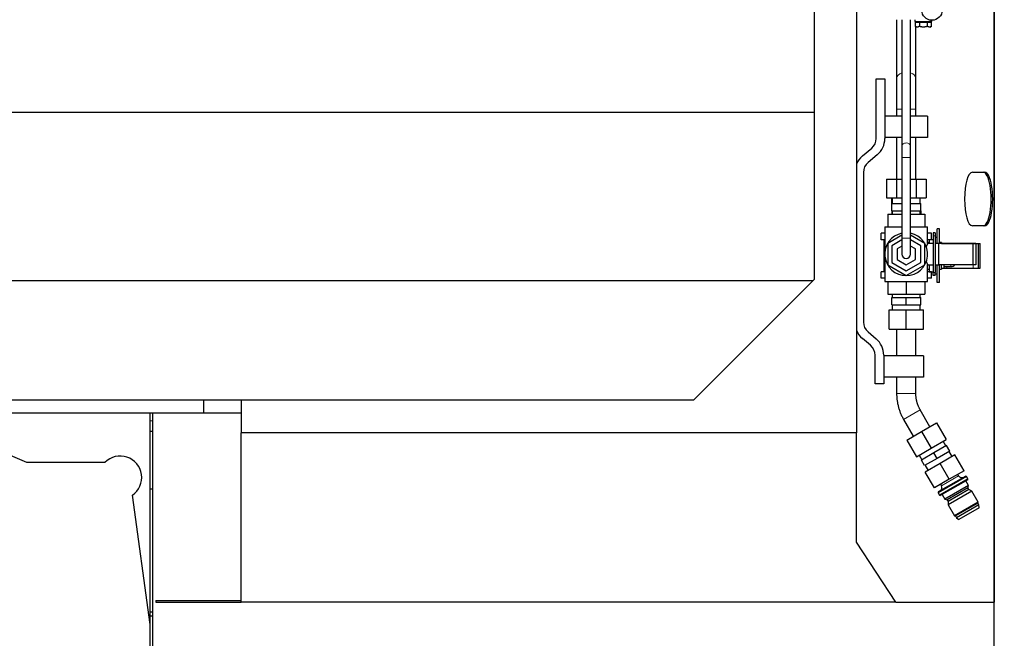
# Model space of a CAD drawing. Header units: inches. Extents: x 0 to 20790, y -12 to 14700.
# Tile 263 of 441: x 10501 to 11421, y 5181 to 5758. Entities that reach past the tile are written whole.
import ezdxf

# ---------------------------------------------------------------- set-up
doc = ezdxf.new("R2010")
doc.units = ezdxf.units.IN
doc.layers.add('1', color=7, linetype='Continuous', true_color=0xffffff)
doc.layers.add('254', color=7, linetype='Continuous', true_color=0xffffff)
doc.styles.add('latin_extended', font='simplex.shx')
doc.dimstyles.get("Standard").update_dxf_attribs({"dimtxt": 0.18, "dimasz": 0.18, "dimexe": 0.18, "dimexo": 0.0625, "dimgap": 0.09, "dimtad": 0, "dimtih": 1, "dimtoh": 1, "dimdec": 4, "dimzin": 0, "dimdsep": 46, "dimtxsty": 'Standard', "dimcen": 0.09, "dimadec": 0, "dimazin": 0, "dimtfac": 1, "dimtdec": 4, "dimtofl": 0, "dimtmove": 0, "dimatfit": 3, "dimfxl": 1, "dimtolj": 1, "dimtzin": 0, "dimarcsym": 0})

# ---------------------------------------------------------------- blocks, each defined once
blk = doc.blocks.new('_U11')
at = {"layer": '254', "color": 3, "linetype": 'Continuous', "lineweight": 13, "transparency": 16777216}
for p, q in [((10901.1, 7050.3), (12182.34, 7050.3)), ((12147.34, 6927.8), (12147.34, 4741.3)), ((10073.31, 4618.8), (12182.34, 4618.8))]:
    blk.add_line(p, q, dxfattribs=at)
at = {"layer": '254', "color": 3, "transparency": 16777216}
for points in [[(12167.76, 6927.8), (12126.92, 6927.8), (12147.34, 7050.3)], [(12126.92, 4741.3), (12167.76, 4741.3), (12147.34, 4618.8)]]:
    blk.add_solid(points, dxfattribs=at)
at = {"layer": 'Defpoints', "color": 0, "transparency": 16777216}
for p in [(10866.1, 7050.3), (10038.31, 4618.8), (12147.34, 4618.8)]:
    blk.add_point(p, dxfattribs=at)
at = {"layer": '254', "color": 2, "lineweight": 13, "transparency": 16777216, "insert": (11963.59, 5507.86), "char_height": 122.5, "attachment_point": 1, "rotation": 90, "style": 'latin_extended'}
blk.add_mtext('\\A1;2432', dxfattribs=at)

msp = doc.modelspace()

# ---------------------------------------------------------------- linework, layer by layer
at = {"layer": '1', "color": 2, "linetype": 'Continuous', "lineweight": 25}
for p, q in [((11243.31, 5870.297), (11243.31, 5671.998)), ((11411.31, 5167.797), (11411.31, 5823.42)), ((11411.31, 5823.415), (11411.31, 5214.297)), ((11282.81, 5765.797), (11282.81, 5372.297)), ((11320.31, 5758.245), (11320.31, 5703.012)), ((11325.31, 5758.246), (11325.31, 5640.288)), ((11333.31, 5640.288), (11333.31, 5758.246)), ((11337.325, 5758.246), (11337.325, 5756.646)), ((11337.325, 5756.646), (11353.325, 5756.646)), ((11338.31, 5756.045), (11338.31, 5756.646)), ((11339.51, 5756.646), (11339.51, 5756.046)), ((11353.325, 5756.646), (11353.325, 5757.746)), ((11353.339, 5757.746), (11353.34, 5757.746)), ((11337.805, 5751.936), (11338.847, 5751.334)), ((11337.818, 5756.046), (11341.569, 5756.046)), ((11337.818, 5751.928), (11337.818, 5756.046)), ((11338.31, 5703.012), (11338.31, 5751.645)), ((11341.569, 5756.046), (11349.082, 5756.046)), ((11341.569, 5756.046), (11341.569, 5751.928)), ((11349.082, 5756.046), (11352.833, 5756.046)), ((11349.082, 5751.928), (11349.082, 5756.046)), ((11351.803, 5751.334), (11351.825, 5751.346)), ((11352.833, 5751.928), (11352.833, 5756.046)), ((11352.833, 5751.928), (11352.846, 5751.936)), ((11301.31, 5703.021), (11309.31, 5703.021)), ((11301.31, 5647.348), (11301.31, 5703.021)), ((11309.31, 5703.021), (11309.31, 5647.348)), ((11320.31, 5674.728), (11320.31, 5668.296)), ((11338.31, 5668.296), (11338.31, 5674.728)), ((10248.79, 5671.998), (11243.31, 5671.998)), ((11243.31, 5671.998), (11243.31, 5515.657)), ((11325.311, 5668.296), (11309.31, 5668.296)), ((11349.31, 5668.296), (11333.31, 5668.296)), ((11349.31, 5668.296), (11349.31, 5648.296)), ((11325.311, 5648.296), (11309.31, 5648.296)), ((11320.31, 5648.296), (11320.31, 5609.296)), ((11349.31, 5648.296), (11333.31, 5648.296)), ((11338.31, 5609.296), (11338.31, 5648.296)), ((11288.454, 5630.965), (11297.023, 5638.155)), ((11302.166, 5632.027), (11293.596, 5624.836)), ((11325.31, 5629.681), (11325.31, 5554.296)), ((11333.31, 5554.296), (11333.31, 5629.681)), ((11289.31, 5615.644), (11289.31, 5475.835)), ((11310.835, 5609.296), (11320.072, 5609.296)), ((11310.835, 5609.296), (11310.835, 5591.796)), ((11320.072, 5609.296), (11325.31, 5609.296)), ((11320.072, 5609.296), (11320.072, 5591.796)), ((11333.31, 5609.296), (11338.548, 5609.296)), ((11338.548, 5609.296), (11347.785, 5609.296)), ((11338.548, 5609.296), (11338.548, 5591.796)), ((11347.785, 5609.296), (11347.785, 5591.796)), ((11391.028, 5615.797), (11402.723, 5615.797)), ((11310.835, 5591.796), (11320.072, 5591.796)), ((11315.643, 5591.797), (11315.643, 5586.756)), ((11316.31, 5591.796), (11316.31, 5586.696)), ((11320.072, 5591.796), (11325.31, 5591.796)), ((11333.31, 5591.796), (11338.548, 5591.796)), ((11338.548, 5591.796), (11347.785, 5591.796)), ((11342.31, 5586.696), (11342.31, 5591.796)), ((11315.643, 5586.756), (11316.31, 5586.756)), ((11315.81, 5586.696), (11325.31, 5586.696)), ((11315.81, 5579.896), (11315.81, 5586.696)), ((11333.31, 5586.696), (11342.81, 5586.696)), ((11342.81, 5579.896), (11342.81, 5586.696)), ((11312.01, 5576.796), (11325.31, 5576.796)), ((11312.01, 5576.796), (11312.01, 5564.796)), ((11315.81, 5579.896), (11315.81, 5576.896)), ((11315.81, 5579.896), (11325.31, 5579.896)), ((11315.81, 5576.896), (11316.31, 5576.896)), ((11316.31, 5579.896), (11316.31, 5576.796)), ((11333.31, 5579.896), (11342.81, 5579.896)), ((11333.31, 5576.796), (11346.61, 5576.796)), ((11342.31, 5576.796), (11342.31, 5579.896)), ((11342.31, 5576.896), (11342.81, 5576.896)), ((11342.81, 5579.896), (11342.81, 5576.896)), ((11346.61, 5576.796), (11346.61, 5564.796)), ((11309.31, 5564.796), (11309.31, 5539.296)), ((11309.31, 5564.796), (11325.311, 5564.796)), ((11333.311, 5564.796), (11349.31, 5564.796)), ((11349.31, 5549.265), (11349.31, 5564.796)), ((11402.723, 5565.797), (11391.028, 5565.797)), ((11309.31, 5558.796), (11305.81, 5558.796)), ((11305.81, 5552.796), (11305.81, 5558.796)), ((11325.31, 5556.963), (11312.01, 5549.285)), ((11346.61, 5549.285), (11333.31, 5556.963)), ((11352.81, 5558.796), (11349.31, 5558.796)), ((11352.81, 5552.796), (11352.81, 5558.796)), ((11354.31, 5559.296), (11354.31, 5556.296)), ((11356.31, 5559.296), (11354.31, 5559.296)), ((11354.31, 5556.296), (11354.31, 5522.296)), ((11356.31, 5559.296), (11356.31, 5556.296)), ((11356.31, 5556.296), (11356.31, 5522.296)), ((11358.31, 5554.815), (11356.31, 5554.815)), ((11360.31, 5562.796), (11358.31, 5562.796)), ((11358.31, 5549.296), (11358.31, 5562.796)), ((11360.31, 5549.296), (11360.31, 5562.796)), ((11309.31, 5552.796), (11305.81, 5552.796)), ((11308.31, 5552.796), (11308.31, 5522.796)), ((11312.01, 5549.285), (11312.01, 5529.308)), ((11325.31, 5552.576), (11315.81, 5547.091)), ((11315.81, 5547.091), (11315.81, 5531.502)), ((11325.31, 5546.802), (11320.81, 5544.204)), ((11342.81, 5547.091), (11333.31, 5552.576)), ((11337.81, 5544.204), (11333.31, 5546.802)), ((11342.81, 5531.502), (11342.81, 5547.091)), ((11346.61, 5529.308), (11346.61, 5549.285)), ((11354.31, 5549.296), (11349.295, 5549.296)), ((11352.81, 5552.796), (11349.31, 5552.796)), ((11350.81, 5550.18), (11349.31, 5550.18)), ((11354.31, 5552.714), (11350.81, 5552.714)), ((11350.81, 5552.714), (11350.81, 5549.296)), ((11359.31, 5549.296), (11356.31, 5549.296)), ((11391.41, 5549.296), (11359.31, 5549.296)), ((11359.31, 5549.296), (11359.31, 5529.296)), ((11362.31, 5550.296), (11360.31, 5550.296)), ((11362.31, 5550.296), (11362.31, 5549.396)), ((11362.31, 5549.396), (11364.81, 5549.396)), ((11362.31, 5549.296), (11362.31, 5549.396)), ((11364.81, 5549.396), (11367.31, 5549.396)), ((11364.81, 5549.296), (11364.81, 5549.396)), ((11367.31, 5549.396), (11391.94, 5549.396)), ((11391.41, 5549.296), (11391.41, 5529.296)), ((11394.41, 5549.296), (11391.41, 5549.296)), ((11391.94, 5549.396), (11396.94, 5549.396)), ((11394.41, 5549.296), (11394.41, 5529.296)), ((11396.94, 5549.396), (11398.44, 5549.396)), ((11396.94, 5526.096), (11396.94, 5549.396)), ((11398.44, 5526.096), (11398.44, 5549.396)), ((11309.31, 5539.296), (11309.31, 5513.796)), ((11320.81, 5544.204), (11320.81, 5534.389)), ((11337.81, 5534.389), (11337.81, 5544.204)), ((11312.01, 5529.308), (11329.31, 5519.32)), ((11315.81, 5531.502), (11329.31, 5523.708)), ((11320.81, 5534.389), (11329.31, 5529.482)), ((11329.31, 5529.482), (11337.81, 5534.389)), ((11329.31, 5523.708), (11342.81, 5531.502)), ((11329.31, 5519.32), (11346.61, 5529.308)), ((11349.295, 5529.296), (11354.31, 5529.296)), ((11349.31, 5513.796), (11349.31, 5529.328)), ((11350.81, 5529.296), (11350.81, 5522.879)), ((11356.31, 5529.296), (11359.31, 5529.296)), ((11358.31, 5512.796), (11358.31, 5529.297)), ((11391.41, 5529.296), (11359.31, 5529.296)), ((11360.31, 5512.796), (11360.31, 5529.297)), ((11362.31, 5526.096), (11362.31, 5529.297)), ((11364.81, 5526.096), (11364.81, 5529.297)), ((11364.81, 5527.796), (11371.079, 5527.796)), ((11394.41, 5529.296), (11391.41, 5529.296)), ((11309.31, 5522.796), (11305.81, 5522.796)), ((11305.81, 5516.796), (11305.81, 5522.796)), ((11349.31, 5525.413), (11350.81, 5525.413)), ((11352.81, 5522.796), (11349.31, 5522.796)), ((11350.81, 5522.879), (11354.31, 5522.879)), ((11352.81, 5516.796), (11352.81, 5522.796)), ((11354.31, 5519.296), (11354.31, 5522.296)), ((11356.31, 5519.296), (11354.31, 5519.296)), ((11356.31, 5519.296), (11356.31, 5522.296)), ((11356.31, 5520.778), (11358.31, 5520.778)), ((11360.31, 5525.296), (11362.31, 5525.296)), ((11362.31, 5526.096), (11362.31, 5525.296)), ((11362.31, 5526.096), (11364.81, 5526.096)), ((11364.81, 5526.096), (11367.31, 5526.096)), ((11367.31, 5526.096), (11391.94, 5526.096)), ((11391.94, 5526.096), (11396.94, 5526.096)), ((11396.94, 5526.096), (11398.44, 5526.096)), ((10202.689, 5514.596), (11242.249, 5514.596)), ((11242.249, 5514.596), (11130.95, 5403.297)), ((11242.249, 5514.596), (11243.31, 5515.657)), ((11309.31, 5516.796), (11305.81, 5516.796)), ((11309.31, 5513.796), (11349.31, 5513.796)), ((11312.01, 5513.796), (11312.01, 5501.796)), ((11329.31, 5513.796), (11329.31, 5501.796)), ((11346.61, 5513.796), (11346.61, 5501.796)), ((11352.81, 5516.796), (11349.31, 5516.796)), ((11360.31, 5512.796), (11358.31, 5512.796)), ((11312.01, 5501.796), (11329.31, 5501.796)), ((11315.81, 5498.696), (11329.31, 5498.696)), ((11315.81, 5491.864), (11315.81, 5498.696)), ((11316.31, 5501.796), (11316.31, 5498.696)), ((11329.31, 5501.796), (11346.61, 5501.796)), ((11329.31, 5498.696), (11342.81, 5498.696)), ((11329.31, 5491.864), (11329.31, 5498.696)), ((11342.31, 5498.696), (11342.31, 5501.796)), ((11342.81, 5491.864), (11342.81, 5498.696)), ((11315.81, 5491.864), (11329.31, 5491.864)), ((11316.31, 5491.864), (11316.31, 5487.296)), ((11329.31, 5491.864), (11342.81, 5491.864)), ((11342.31, 5487.296), (11342.31, 5491.864)), ((11313.31, 5487.296), (11329.31, 5487.296)), ((11313.31, 5469.296), (11313.31, 5487.296)), ((11329.31, 5487.296), (11345.31, 5487.296)), ((11329.31, 5469.296), (11329.31, 5487.296)), ((11345.31, 5469.296), (11345.31, 5487.296)), ((11293.596, 5466.643), (11301.166, 5460.291)), ((11313.31, 5469.296), (11329.31, 5469.296)), ((11320.31, 5469.296), (11320.31, 5444.296)), ((11329.31, 5469.296), (11345.31, 5469.296)), ((11338.31, 5444.296), (11338.31, 5469.296)), ((11296.023, 5454.163), (11288.454, 5460.514)), ((11300.31, 5418.296), (11300.31, 5444.97)), ((11308.31, 5444.97), (11308.31, 5418.296)), ((11345.31, 5444.296), (11308.31, 5444.296)), ((11345.31, 5444.296), (11345.31, 5424.296)), ((11308.31, 5418.296), (11300.31, 5418.296)), ((11345.31, 5424.296), (11308.31, 5424.296)), ((11320.31, 5424.296), (11320.31, 5409.297)), ((11338.31, 5409.297), (11338.31, 5424.296)), ((10202.689, 5403.297), (11130.95, 5403.297)), ((10673.224, 5390.797), (10673.224, 5403.298)), ((10708.31, 5403.297), (10708.31, 5372.297)), ((10673.224, 5390.797), (10220.81, 5390.797)), ((10623.31, 5193.36), (10623.31, 5390.801)), ((10623.31, 5383.622), (10623.31, 5390.799)), ((10625.31, 5390.81), (10625.31, 5167.797)), ((10708.311, 5390.797), (10673.224, 5390.797)), ((11351.463, 5378.208), (11342.463, 5393.797)), ((10623.31, 5373.797), (10623.31, 5383.622)), ((11326.875, 5384.797), (11335.875, 5369.208)), ((11343.669, 5373.708), (11357.526, 5381.708)), ((11357.526, 5381.708), (11366.526, 5366.12)), ((10625.311, 5373.797), (10623.31, 5373.797)), ((10708.31, 5214.297), (10708.31, 5372.297)), ((11282.81, 5372.297), (10708.31, 5372.297)), ((11282.81, 5270.404), (11282.81, 5372.297)), ((11329.813, 5365.708), (11343.669, 5373.708)), ((11343.669, 5373.708), (11352.669, 5358.12)), ((11329.813, 5365.708), (11338.813, 5350.12)), ((11352.669, 5358.12), (11366.526, 5366.12)), ((11366.428, 5360.289), (11363.928, 5364.62)), ((11338.813, 5350.12), (11352.669, 5358.12)), ((11341.411, 5351.62), (11343.911, 5347.289)), ((11355.169, 5353.789), (11343.478, 5347.039)), ((11366.861, 5360.539), (11355.169, 5353.789)), ((11358.169, 5348.593), (11355.169, 5353.789)), ((11369.861, 5355.343), (11358.169, 5348.593)), ((11374.776, 5351.83), (11360.919, 5343.83)), ((11369.861, 5355.343), (11366.861, 5360.539)), ((11372.178, 5350.33), (11369.428, 5355.093)), ((11383.276, 5337.108), (11374.776, 5351.83)), ((10508.017, 5344.796), (10492.933, 5351.199)), ((10581.027, 5344.796), (10508.017, 5344.796)), ((11346.478, 5341.843), (11343.478, 5347.039)), ((11358.169, 5348.593), (11346.478, 5341.843)), ((11360.919, 5343.83), (11347.063, 5335.83)), ((11369.419, 5329.108), (11360.919, 5343.83)), ((11346.911, 5342.093), (11349.661, 5337.33)), ((11355.563, 5321.108), (11347.063, 5335.83)), ((11383.276, 5337.108), (11369.419, 5329.108)), ((11378.248, 5332.313), (11377.428, 5333.732)), ((11369.419, 5329.108), (11355.563, 5321.108)), ((11385.693, 5331.774), (11358.973, 5316.347)), ((11384.848, 5332.082), (11359.13, 5317.233)), ((11386.968, 5329.565), (11360.248, 5314.139)), ((11386.735, 5328.696), (11361.118, 5313.906)), ((11361.41, 5324.484), (11362.229, 5323.064)), ((11385.693, 5331.774), (11384.848, 5332.082)), ((11387.474, 5323.217), (11384.917, 5327.646)), ((11386.968, 5329.565), (11385.693, 5331.774)), ((11386.735, 5328.696), (11386.968, 5329.565)), ((10623.31, 5320.247), (10625.311, 5320.247)), ((11359.13, 5317.233), (11358.973, 5316.347)), ((11358.973, 5316.347), (11360.248, 5314.139)), ((11362.936, 5314.956), (11365.493, 5310.527)), ((11387.474, 5323.217), (11365.493, 5310.527)), ((11386.917, 5321.141), (11367.57, 5309.971)), ((11387.804, 5319.604), (11368.457, 5308.434)), ((11390.606, 5317.986), (11368.457, 5305.199)), ((11386.917, 5321.141), (11387.474, 5323.217)), ((11387.804, 5319.604), (11386.917, 5321.141)), ((11390.606, 5317.986), (11387.804, 5319.604)), ((11396.556, 5307.681), (11390.606, 5317.986)), ((10623.31, 5193.355), (10606.604, 5314.29)), ((11360.248, 5314.139), (11361.118, 5313.906)), ((11365.493, 5310.527), (11367.57, 5309.971)), ((11367.57, 5309.971), (11368.457, 5308.434)), ((11368.457, 5308.434), (11368.457, 5305.199)), ((11396.556, 5307.681), (11374.407, 5294.893)), ((11396.087, 5306.835), (11375.374, 5294.876)), ((11396.087, 5306.835), (11396.556, 5307.681)), ((11397.087, 5305.103), (11396.087, 5306.835)), ((11368.457, 5305.199), (11374.407, 5294.893)), ((11397.087, 5305.103), (11376.374, 5293.144)), ((11397.506, 5302.46), (11378.453, 5291.46)), ((11397.506, 5302.46), (11397.087, 5305.103)), ((11374.407, 5294.893), (11375.374, 5294.876)), ((11375.374, 5294.876), (11376.374, 5293.144)), ((11376.374, 5293.144), (11378.453, 5291.46)), ((11319.591, 5214.297), (11282.81, 5270.404)), ((10628.491, 5215.797), (10708.31, 5215.797)), ((10628.491, 5215.797), (10628.491, 5214.297)), ((10628.491, 5214.297), (10708.31, 5214.297)), ((11319.591, 5214.297), (10708.31, 5214.297)), ((11319.591, 5214.297), (11411.31, 5214.297)), ((10623.31, 5205.247), (10625.311, 5205.247)), ((10623.31, 5201.682), (10625.311, 5201.682)), ((10623.31, 5092.796), (10623.31, 5193.355))]:
    msp.add_line(p, q, dxfattribs=at)
at = {"layer": '1', "color": 110, "linetype": 'Continuous', "lineweight": 13}
for p, q in [((11345.325, 5756.046), (11345.325, 5756.646)), ((11338.31, 5702.982), (11338.31, 5703.012)), ((11320.31, 5674.728), (11325.31, 5674.728)), ((11333.311, 5674.728), (11338.31, 5674.728)), ((11333.31, 5640.276), (11333.31, 5640.288)), ((11325.31, 5629.681), (11333.31, 5629.681)), ((11309.31, 5552.796), (11309.31, 5558.796)), ((11325.31, 5554.296), (11333.31, 5554.296)), ((11349.31, 5552.796), (11349.31, 5558.796)), ((11356.31, 5556.296), (11354.31, 5556.296)), ((11367.31, 5549.296), (11367.31, 5549.396)), ((11391.94, 5549.296), (11391.94, 5549.396)), ((11367.31, 5526.096), (11367.31, 5527.797)), ((11371.079, 5529.296), (11371.079, 5527.796)), ((11391.94, 5526.096), (11391.94, 5529.297)), ((11309.31, 5516.796), (11309.31, 5522.796)), ((11349.31, 5516.796), (11349.31, 5522.796)), ((11356.31, 5522.296), (11354.31, 5522.296)), ((11338.31, 5409.297), (11320.31, 5409.297)), ((11342.463, 5393.797), (11326.875, 5384.797)), ((10625.311, 5383.622), (10623.31, 5383.622)), ((11378.248, 5332.313), (11362.229, 5323.064))]:
    msp.add_line(p, q, dxfattribs=at)
msp.add_circle((10038.31, 4618.796), 616.6, dxfattribs=at)
at = {"layer": '1', "color": 2, "linetype": 'Continuous', "lineweight": 25}
for radius in [615, 613]:
    msp.add_circle((10038.31, 4618.796), radius, dxfattribs=at)
for centre, radius, start, end in [((11289.31, 5647.348), 12, 310.000004, 359.999935), ((11289.31, 5647.348), 20, 310.000004, 359.999961), ((11301.31, 5615.644), 20, 130.000004, 157.667971), ((11301.31, 5615.644), 12, 130.000004, 180), ((11329.31, 5539.296), 20, 101.536875, 270), ((11329.31, 5539.296), 20, 270, 78.463125), ((11329.31, 5539.296), 4, 180, 359.9775), ((11371.079, 5533.127), 5.331, 270, 314.060625), ((11301.31, 5475.835), 12, 180, 229.999997), ((11301.31, 5475.835), 20, 202.33203, 229.999997), ((11288.31, 5444.97), 12, 0, 49.999997), ((11288.31, 5444.97), 20, 0, 49.999997), ((10595.31, 5330.796), 20, 304.380232, 135.572996), ((11381.279, 5334.063), 3.5, 210, 300), ((11359.198, 5321.314), 3.5, 300, 30)]:
    msp.add_arc(centre, radius, start, end, dxfattribs=at)
msp.add_ellipse((11353.34, 5767.247), major_axis=(0, -9.5), ratio=1, dxfattribs=at)
for centre, major_axis, ratio, start_param, end_param in [((11353.339, 5767.246), (0, 9.5), 1, 2.5719713, 3.14163), ((11391.028, 5590.797), (0, -25), 0.2923717, 3.1415927, 6.2831853), ((11401.289, 5590.797), (0, -25), 0.2923717, 0, 3.1415927), ((11402.723, 5590.797), (0, -25), 0.2923717, 0, 3.1415927)]:
    msp.add_ellipse(centre, major_axis=major_axis, ratio=ratio, start_param=start_param, end_param=end_param, dxfattribs=at)
at = {"layer": '1', "color": 110, "linetype": 'Continuous', "lineweight": 13}
for centre, major_axis, start_param, end_param in [((11329.31, 5703.012), (9, 0), 2.0314323, 3.1419854), ((11329.31, 5703.012), (9, 0), 0, 1.1101603), ((11329.31, 5640.288), (4, 0), 1.5707963, 3.1419854), ((11329.31, 5640.288), (4, 0), 0, 1.5707963)]:
    msp.add_ellipse(centre, major_axis=major_axis, ratio=0.7071068, start_param=start_param, end_param=end_param, dxfattribs=at)
at = {"layer": '1', "color": 2, "linetype": 'Continuous', "lineweight": 25}
for points, knots in [([(11341.569, 5751.928), (11341.558, 5751.922), (11341.536, 5751.909), (11341.503, 5751.891), (11341.47, 5751.872), (11341.437, 5751.854), (11341.404, 5751.836), (11341.372, 5751.819), (11341.339, 5751.802), (11341.307, 5751.785), (11341.274, 5751.769), (11341.242, 5751.752), (11341.21, 5751.737), (11341.178, 5751.721), (11341.146, 5751.706), (11341.114, 5751.691), (11341.082, 5751.676), (11341.05, 5751.662), (11341.019, 5751.648), (11340.987, 5751.634), (11340.955, 5751.621), (11340.924, 5751.608), (11340.892, 5751.595), (11340.861, 5751.583), (11340.83, 5751.571), (11340.798, 5751.559), (11340.767, 5751.547), (11340.736, 5751.536), (11340.704, 5751.525), (11340.673, 5751.515), (11340.575, 5751.483), (11340.411, 5751.436), (11340.181, 5751.387), (11339.952, 5751.357), (11339.72, 5751.345), (11339.486, 5751.352), (11339.249, 5751.38), (11339.01, 5751.427), (11338.83, 5751.477), (11338.709, 5751.516), (11338.647, 5751.538), (11338.584, 5751.56), (11338.522, 5751.584), (11338.459, 5751.609), (11338.396, 5751.636), (11338.333, 5751.663), (11338.27, 5751.692), (11338.206, 5751.722), (11338.142, 5751.753), (11338.078, 5751.786), (11338.013, 5751.82), (11337.948, 5751.855), (11337.883, 5751.891), (11337.84, 5751.916), (11337.818, 5751.928)], [0, 0, 0, 0, 0.0090401, 0.0180429, 0.027009, 0.035939, 0.0448336, 0.0536937, 0.0625197, 0.0713126, 0.080073, 0.0888017, 0.0974994, 0.1061669, 0.114805, 0.1234145, 0.1319962, 0.1405509, 0.1490794, 0.1575826, 0.1660614, 0.1745165, 0.1829489, 0.1913594, 0.199749, 0.2081185, 0.2164688, 0.224801, 0.2331158, 0.2414143, 0.2496974, 0.3113051, 0.3719157, 0.4320106, 0.4920903, 0.5544266, 0.6166378, 0.6793231, 0.7430616, 0.7596419, 0.7762651, 0.7929399, 0.809675, 0.8264786, 0.8433589, 0.8603241, 0.877382, 0.8945402, 0.9118062, 0.9291873, 0.9466904, 0.9643226, 0.9820903, 1, 1, 1, 1]), ([(11345.325, 5751.346), (11345.307, 5751.347), (11345.272, 5751.347), (11345.218, 5751.347), (11345.164, 5751.348), (11345.11, 5751.348), (11345.057, 5751.35), (11345.003, 5751.351), (11344.949, 5751.353), (11344.896, 5751.355), (11344.842, 5751.357), (11344.788, 5751.359), (11344.735, 5751.362), (11344.681, 5751.365), (11344.627, 5751.368), (11344.574, 5751.371), (11344.52, 5751.375), (11344.466, 5751.379), (11344.412, 5751.383), (11344.358, 5751.388), (11344.304, 5751.392), (11344.25, 5751.397), (11344.196, 5751.403), (11344.142, 5751.408), (11344.088, 5751.414), (11344.034, 5751.42), (11343.98, 5751.426), (11343.925, 5751.433), (11343.871, 5751.439), (11343.816, 5751.446), (11343.762, 5751.454), (11343.707, 5751.461), (11343.652, 5751.469), (11343.597, 5751.477), (11343.542, 5751.485), (11343.487, 5751.494), (11343.41, 5751.506), (11343.312, 5751.522), (11343.191, 5751.543), (11343.07, 5751.566), (11342.948, 5751.589), (11342.826, 5751.614), (11342.703, 5751.64), (11342.58, 5751.667), (11342.456, 5751.696), (11342.331, 5751.725), (11342.206, 5751.756), (11342.08, 5751.788), (11341.953, 5751.821), (11341.826, 5751.856), (11341.697, 5751.891), (11341.612, 5751.916), (11341.569, 5751.928)], [0, 0, 0, 0, 0.0140916, 0.0281769, 0.0422575, 0.0563347, 0.0704098, 0.0844845, 0.0985599, 0.1126375, 0.1267188, 0.1408051, 0.1548978, 0.1689983, 0.183108, 0.1972282, 0.2113603, 0.2255057, 0.2396657, 0.2538417, 0.2680349, 0.2822468, 0.2964786, 0.3107317, 0.3250073, 0.3393067, 0.3536312, 0.3679821, 0.3823606, 0.3967679, 0.4112054, 0.4256741, 0.4401754, 0.4547103, 0.4692802, 0.483886, 0.4985291, 0.5304886, 0.5626155, 0.5949205, 0.6274142, 0.6601068, 0.6930083, 0.7261282, 0.7594759, 0.7930602, 0.82689, 0.8609734, 0.8953186, 0.9299332, 0.9648247, 1, 1, 1, 1]), ([(11349.082, 5751.928), (11349.06, 5751.922), (11349.015, 5751.909), (11348.949, 5751.89), (11348.882, 5751.872), (11348.816, 5751.853), (11348.75, 5751.836), (11348.685, 5751.818), (11348.619, 5751.801), (11348.554, 5751.784), (11348.489, 5751.767), (11348.424, 5751.751), (11348.359, 5751.735), (11348.294, 5751.719), (11348.23, 5751.704), (11348.166, 5751.689), (11348.101, 5751.674), (11348.038, 5751.66), (11347.974, 5751.646), (11347.91, 5751.632), (11347.847, 5751.619), (11347.784, 5751.606), (11347.72, 5751.593), (11347.657, 5751.581), (11347.595, 5751.569), (11347.532, 5751.557), (11347.469, 5751.545), (11347.407, 5751.534), (11347.345, 5751.523), (11347.282, 5751.513), (11347.205, 5751.5), (11347.113, 5751.486), (11347.006, 5751.47), (11346.9, 5751.455), (11346.793, 5751.441), (11346.688, 5751.428), (11346.582, 5751.416), (11346.477, 5751.405), (11346.371, 5751.395), (11346.266, 5751.385), (11346.162, 5751.377), (11346.057, 5751.37), (11345.952, 5751.364), (11345.848, 5751.358), (11345.743, 5751.354), (11345.639, 5751.351), (11345.534, 5751.348), (11345.43, 5751.347), (11345.36, 5751.347), (11345.325, 5751.346)], [0, 0, 0, 0, 0.0182108, 0.036345, 0.0544036, 0.0723874, 0.0902976, 0.108135, 0.1259008, 0.143596, 0.1612217, 0.1787789, 0.1962688, 0.2136926, 0.2310514, 0.2483464, 0.2655788, 0.2827499, 0.2998609, 0.3169131, 0.3339077, 0.3508462, 0.3677299, 0.3845601, 0.4013383, 0.4180658, 0.4347441, 0.4513747, 0.467959, 0.4844986, 0.5009949, 0.529461, 0.5577904, 0.5859916, 0.6140735, 0.6420451, 0.6699155, 0.697694, 0.7253902, 0.7530137, 0.7805743, 0.8080817, 0.8355462, 0.8629777, 0.8903864, 0.9177827, 0.9451768, 0.9725791, 1, 1, 1, 1]), ([(11352.833, 5751.928), (11352.822, 5751.922), (11352.8, 5751.909), (11352.767, 5751.891), (11352.734, 5751.872), (11352.701, 5751.854), (11352.669, 5751.837), (11352.636, 5751.819), (11352.604, 5751.802), (11352.571, 5751.785), (11352.539, 5751.769), (11352.507, 5751.753), (11352.475, 5751.737), (11352.443, 5751.721), (11352.411, 5751.706), (11352.379, 5751.691), (11352.347, 5751.677), (11352.315, 5751.662), (11352.283, 5751.648), (11352.252, 5751.635), (11352.22, 5751.621), (11352.188, 5751.608), (11352.157, 5751.595), (11352.125, 5751.583), (11352.094, 5751.571), (11352.062, 5751.559), (11352.031, 5751.547), (11352, 5751.536), (11351.968, 5751.525), (11351.937, 5751.515), (11351.839, 5751.483), (11351.676, 5751.436), (11351.446, 5751.387), (11351.218, 5751.357), (11350.987, 5751.345), (11350.753, 5751.352), (11350.516, 5751.379), (11350.279, 5751.426), (11350.1, 5751.475), (11349.978, 5751.514), (11349.916, 5751.536), (11349.853, 5751.558), (11349.79, 5751.582), (11349.727, 5751.607), (11349.664, 5751.634), (11349.601, 5751.662), (11349.537, 5751.691), (11349.473, 5751.721), (11349.409, 5751.752), (11349.344, 5751.785), (11349.279, 5751.819), (11349.214, 5751.854), (11349.148, 5751.89), (11349.104, 5751.916), (11349.082, 5751.928)], [0, 0, 0, 0, 0.0090191, 0.0180016, 0.0269481, 0.0358595, 0.0447367, 0.0535804, 0.0623916, 0.071171, 0.0799196, 0.0886382, 0.0973277, 0.1059892, 0.1146234, 0.1232313, 0.131814, 0.1403723, 0.1489072, 0.1574198, 0.165911, 0.1743818, 0.1828333, 0.1912666, 0.1996826, 0.2080824, 0.2164671, 0.2248378, 0.2331956, 0.2415416, 0.2498769, 0.3112986, 0.3717211, 0.4316551, 0.4916308, 0.5537054, 0.6157064, 0.6781918, 0.7417001, 0.7582711, 0.7749039, 0.7916062, 0.8083854, 0.8252489, 0.8422037, 0.8592569, 0.8764153, 0.8936854, 0.9110737, 0.9285864, 0.9462296, 0.9640092, 0.9819308, 1, 1, 1, 1]), ([(11320.31, 5703.012), (11320.31, 5701.133), (11320.31, 5697.103), (11320.31, 5690.136), (11320.31, 5682.567), (11320.31, 5677.379), (11320.31, 5674.728)], [0, 0, 0, 0, 0.2500122, 0.5, 0.7499878, 1, 1, 1, 1]), ([(11338.31, 5674.728), (11338.31, 5677.379), (11338.31, 5682.567), (11338.31, 5690.136), (11338.31, 5697.103), (11338.31, 5701.133), (11338.31, 5703.012)], [0, 0, 0, 0, 0.2500122, 0.5, 0.7499878, 1, 1, 1, 1]), ([(11325.31, 5640.288), (11325.31, 5639.58), (11325.31, 5638.069), (11325.31, 5635.458), (11325.31, 5632.626), (11325.31, 5630.68), (11325.31, 5629.681)], [0, 0, 0, 0, 0.251178, 0.5, 0.748822, 1, 1, 1, 1]), ([(11333.31, 5629.681), (11333.31, 5630.68), (11333.31, 5632.626), (11333.31, 5635.458), (11333.31, 5638.069), (11333.31, 5639.58), (11333.31, 5640.288)], [0, 0, 0, 0, 0.251178, 0.5, 0.748822, 1, 1, 1, 1]), ([(11325.31, 5554.296), (11325.31, 5553.268), (11325.31, 5551.288), (11325.31, 5547.521), (11325.31, 5543.425), (11325.31, 5540.662), (11325.31, 5539.496), (11325.31, 5539.297), (11325.31, 5539.296)], [0, 0, 0, 0, 0.1294354, 0.2550301, 0.5, 0.7449699, 0.8705646, 1, 1, 1, 1]), ([(11333.31, 5539.296), (11333.31, 5539.297), (11333.31, 5539.496), (11333.31, 5540.662), (11333.31, 5543.425), (11333.31, 5547.521), (11333.31, 5551.288), (11333.31, 5553.268), (11333.31, 5554.296)], [0, 0, 0, 0, 0.1294354, 0.2550301, 0.5, 0.7449699, 0.8705646, 1, 1, 1, 1]), ([(11349.31, 5549.296), (11349.31, 5549.297), (11349.302, 5549.28), (11349.269, 5549.214), (11349.245, 5549.165), (11349.196, 5549.068), (11349.178, 5549.031), (11349.149, 5548.97), (11349.138, 5548.949), (11349.116, 5548.904), (11349.105, 5548.88), (11349.046, 5548.758), (11348.993, 5548.646), (11348.874, 5548.394), (11348.809, 5548.253), (11348.704, 5548.022), (11348.668, 5547.941), (11348.612, 5547.815), (11348.584, 5547.751), (11348.555, 5547.684), (11348.535, 5547.64), (11348.525, 5547.617), (11348.437, 5547.412), (11348.355, 5547.219), (11348.189, 5546.81), (11348.104, 5546.594), (11348.018, 5546.368)], [0, 0, 0, 0, 0.1245075, 0.1245075, 0.2495779, 0.2495779, 0.3121131, 0.3121131, 0.3433807, 0.3433807, 0.3746482, 0.3746482, 0.4997186, 0.4997186, 0.6247889, 0.6247889, 0.6873241, 0.6873241, 0.7185917, 0.7342255, 0.7342255, 0.7498593, 0.7498593, 0.8749296, 0.8749296, 1, 1, 1, 1]), ([(11348.018, 5532.225), (11348.061, 5532.112), (11348.104, 5532.001), (11348.168, 5531.838), (11348.189, 5531.784), (11348.232, 5531.678), (11348.253, 5531.626), (11348.358, 5531.369), (11348.439, 5531.176), (11348.594, 5530.817), (11348.668, 5530.651), (11348.807, 5530.343), (11348.872, 5530.203), (11348.947, 5530.044), (11348.962, 5530.013), (11348.983, 5529.968), (11348.99, 5529.953), (11349.004, 5529.924), (11349.038, 5529.852), (11349.069, 5529.786), (11349.14, 5529.641), (11349.179, 5529.56), (11349.243, 5529.43), (11349.268, 5529.381), (11349.293, 5529.331), (11349.299, 5529.318), (11349.306, 5529.305), (11349.307, 5529.302), (11349.309, 5529.299), (11349.309, 5529.298), (11349.31, 5529.297), (11349.31, 5529.297), (11349.31, 5529.296), (11349.31, 5529.296)], [0, 0, 0, 0, 0.0624649, 0.0624649, 0.0936973, 0.0936973, 0.1249297, 0.1249297, 0.2498595, 0.2498595, 0.3747892, 0.3747892, 0.4997189, 0.4997189, 0.5309513, 0.5309513, 0.5465676, 0.5465676, 0.5621838, 0.6246486, 0.6246486, 0.7495784, 0.7495784, 0.8745081, 0.8745081, 0.936973, 0.936973, 0.9682054, 0.9682054, 0.9838216, 0.9838216, 0.9994378, 1, 1, 1, 1])]:
    msp.add_open_spline(points, degree=3, knots=knots, dxfattribs=at)
for points in [[(11320.31, 5409.297), (11320.441, 5396.203), (11326.875, 5384.797)], [(11342.463, 5393.797), (11338.272, 5400.981), (11338.31, 5409.297)]]:
    msp.add_open_spline(points, degree=2, dxfattribs=at)

# ---------------------------------------------------------------- dimensions: what is measured, and where the dimension line sits
at = {"layer": '254', "color": 2, "linetype": 'Continuous', "lineweight": 13}
dim = msp.add_linear_dim(base=(12147.341658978, 4618.796493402), p1=(10866.10138985, 7050.296493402), p2=(10038.309914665, 4618.796493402), angle=90, dimstyle='Standard', override={"dimscale": 35, "dimtxt": 3.5, "dimasz": 3.5, "dimexe": 1, "dimexo": 1, "dimgap": 1.75, "dimtad": 1, "dimtih": 0, "dimtoh": 0, "dimdec": 0, "dimlfac": 1, "dimzin": 8, "dimdsep": 46, "dimlunit": 2, "dimtxsty": 'latin_extended', "dimsah": 1, "dimse1": 0, "dimse2": 0, "dimsd1": 0, "dimsd2": 0, "dimclrd": 3, "dimclre": 3, "dimclrt": 2, "dimtol": 0, "dimtm": -0.1, "dimtfac": 0.714286, "dimtdec": 3, "dimtofl": 1, "dimtmove": 0, "dimtzin": 8, "dimlwd": 13, "dimlwe": 13}, dxfattribs=at)
dim.commit()
dim.dimension.update_dxf_attribs({"geometry": '_U11', "text_midpoint": (12147.341658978, 5723.693359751), "dimtype": 160})

doc.saveas('drawing.dxf')
